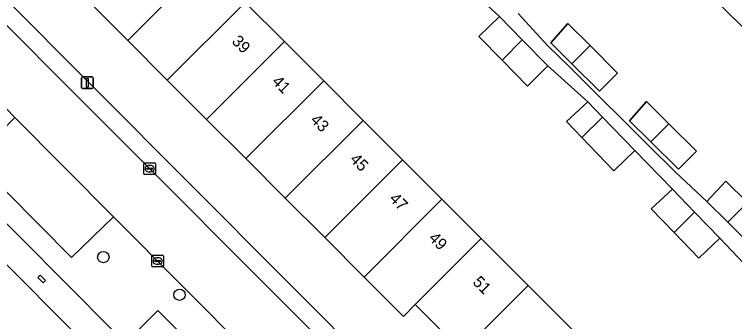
# Model space of a CAD drawing. Extents: x 159960 to 160866, y 382700 to 383354.
# Drawn here: x 160144.3 to 160206.4, y 383122.6 to 383149.1 of the extents above; entities that cross this region are included whole.
import ezdxf

# ---------------------------------------------------------------- set-up
doc = ezdxf.new("R2010")
doc.units = 0
for name, color, linetype in [('IMGEO_Boom', 7, 'Continuous'), ('IMGEO_Erf', 7, 'Continuous'), ('IMGEO_Kolk', 7, 'Continuous'), ('IMGEO_Lichtmast', 7, 'Continuous'), ('IMGEO_Pand', 7, 'Continuous'), ('IMGEO_Pand_nummerreeks', 7, 'Continuous'), ('IMGEO_Parkeervlak_open', 7, 'Continuous'), ('IMGEO_Rijbaan_lokaal_open', 7, 'Continuous'), ('IMGEO_Voetpad_open', 7, 'Continuous')]:
    doc.layers.add(name, color=color, linetype=linetype)

msp = doc.modelspace()

# ---------------------------------------------------------------- linework, layer by layer
at = {"layer": 'IMGEO_Boom'}
for centre in [(160152.003, 383128.199), (160158.567, 383124.957)]:
    msp.add_circle(centre, 0.489, dxfattribs=at)
at = {"layer": 'IMGEO_Erf'}
for points in [[(160208.08, 383147.008), (160204.7, 383150.393), (160201.306, 383153.792), (160197.92, 383157.185), (160195.65, 383154.907), (160192.274, 383158.278), (160194.547, 383160.563), (160190.49, 383164.626), (160188.298, 383162.449), (160184.275, 383166.477), (160186.468, 383168.654), (160182.452, 383172.676), (160178.431, 383176.704), (160174.402, 383180.739), (160171.937, 383178.256), (160167.902, 383182.324), (160170.372, 383184.774), (160166.358, 383188.795)], [(160141.954, 383172.402), (160145.973, 383168.383), (160148.094, 383170.504), (160152.158, 383166.488), (160156.218, 383162.474), (160159.628, 383159.104), (160163.023, 383155.748), (160160.812, 383153.544), (160164.217, 383150.14), (160167.6, 383146.757), (160170.984, 383143.374), (160174.381, 383139.977), (160177.771, 383136.588), (160181.169, 383133.19), (160184.551, 383129.807), (160188.063, 383126.296), (160188.599, 383125.76), (160191.419, 383122.94), (160192.625, 383121.734)], [(160182.375, 383120.595), (160179.012, 383123.958), (160178.862, 383124.108), (160177.848, 383123.092), (160174.465, 383126.479), (160171.068, 383129.88), (160167.677, 383133.275), (160164.28, 383136.676), (160160.896, 383140.063), (160157.513, 383143.45), (160154.108, 383146.859), (160150.732, 383150.239), (160147.341, 383153.633), (160147.202, 383153.773), (160148.326, 383154.864), (160144.436, 383158.763), (160140.398, 383162.81)], [(160088.71, 383106.25), (160113.509, 383131.154), (160110.154, 383134.627), (160134.789, 383159.249), (160175.896, 383118.003), (160179.441, 383121.518), (160198.785, 383102.122), (160205.52, 383108.839), (160215.701, 383118.994)], [(160208.746, 383125.969), (160205.096, 383129.835), (160203.293, 383128.095), (160201.165, 383130.301), (160199.194, 383132.343), (160201.039, 383134.04), (160197.786, 383137.379), (160195.983, 383135.639), (160193.231, 383138.492), (160191.884, 383139.888), (160193.728, 383141.584), (160190.303, 383144.661), (160188.545, 383142.933), (160186.346, 383145.17), (160184.359, 383147.191), (160186.125, 383148.91), (160183.48, 383151.358)], [(160187.745, 383149.171), (160190.303, 383146.403), (160192.118, 383144.604), (160194.506, 383142.239), (160197.083, 383139.673), (160198.915, 383137.858), (160201.286, 383135.509), (160203.986, 383132.974), (160205.617, 383134.736), (160207.481, 383132.887)], [(160194.969, 383085.059), (160156.692, 383123.594), (160155.273, 383122.171)]]:
    msp.add_lwpolyline(points, dxfattribs=at)
for points in [[(160196.304, 383144.054), (160194.753, 383142.488), (160192.365, 383144.851), (160190.534, 383146.664), (160192, 383148.318), (160193.925, 383146.411)], [(160203.085, 383137.324), (160201.542, 383135.767), (160199.171, 383138.114), (160197.323, 383139.943), (160198.781, 383141.588), (160200.724, 383139.664)], [(160136.802, 383137.991), (160133.857, 383137.828), (160129.883, 383133.891), (160131.762, 383132.035), (160135.42, 383135.718), (160134.641, 383136.495), (160134.488, 383136.31), (160134.348, 383136.461), (160135.582, 383137.692), (160136.876, 383136.386), (160135.869, 383135.39), (160150.874, 383120.302), (160151.022, 383120.153), (160151.825, 383120.951), (160151.67, 383121.107), (160151.437, 383121.341), (160151.657, 383121.559), (160152.046, 383121.17), (160152.788, 383121.908)], [(160146.568, 383126.646), (160147.032, 383126.19), (160146.813, 383125.969), (160146.35, 383126.426)]]:
    msp.add_lwpolyline(points, close=True, dxfattribs=at)
at = {"layer": 'IMGEO_Kolk'}
for p, q in [((160155.494, 383135.383), (160155.494, 383136.235)), ((160155.569, 383136.309), (160156.421, 383136.309)), ((160156.495, 383136.235), (160156.495, 383135.383)), ((160155.753, 383135.803), (160155.753, 383135.815)), ((160156.191, 383135.766), (160155.793, 383135.766)), ((160155.796, 383135.852), (160156.194, 383135.852)), ((160156.005, 383135.529), (160155.98, 383135.529)), ((160155.982, 383136.089), (160156.007, 383136.089)), ((160156.237, 383135.815), (160156.237, 383135.803)), ((160156.421, 383135.309), (160155.569, 383135.309)), ((160156.184, 383127.428), (160156.184, 383128.28)), ((160156.259, 383128.354), (160157.111, 383128.354)), ((160156.672, 383128.134), (160156.697, 383128.134)), ((160157.185, 383128.28), (160157.185, 383127.428)), ((160156.443, 383127.848), (160156.443, 383127.86)), ((160156.881, 383127.811), (160156.483, 383127.811)), ((160156.486, 383127.897), (160156.884, 383127.897)), ((160156.695, 383127.574), (160156.67, 383127.574)), ((160156.927, 383127.86), (160156.927, 383127.848)), ((160157.111, 383127.354), (160156.259, 383127.354))]:
    msp.add_line(p, q, dxfattribs=at)
for points in [[(160155.494, 383135.383), (160155.494, 383136.235)], [(160155.569, 383136.309), (160156.421, 383136.309)], [(160156.495, 383136.235), (160156.495, 383135.383)], [(160156.421, 383135.309), (160155.569, 383135.309)], [(160156.184, 383127.428), (160156.184, 383128.28)], [(160156.259, 383128.354), (160157.111, 383128.354)], [(160157.185, 383128.28), (160157.185, 383127.428)], [(160157.111, 383127.354), (160156.259, 383127.354)]]:
    msp.add_lwpolyline(points, dxfattribs=at)
for centre, radius, start, end in [((160155.571, 383136.233), 0.0765, 91.55205, 178.44795), ((160155.571, 383136.233), 0.0765, 91.55205, 178.44795), ((160156.419, 383136.233), 0.0765, 1.55205, 88.44795), ((160156.419, 383136.233), 0.0765, 1.55205, 88.44795), ((160155.793, 383135.812), 0.0403, 85.87752, 175.75265), ((160155.79, 383135.802), 0.0366, 178.93798, 274.71019), ((160156.194, 383135.809), 0.043, 264.86636, 352.45326), ((160156.198, 383135.814), 0.0386, 1.73085, 96.63898), ((160155.571, 383135.385), 0.0765, 181.55205, 268.44795), ((160155.571, 383135.385), 0.0765, 181.55205, 268.44795), ((160156.419, 383135.385), 0.0765, 271.55205, 358.44795), ((160156.419, 383135.385), 0.0765, 271.55205, 358.44795), ((160156.261, 383128.278), 0.0765, 91.55205, 178.44795), ((160156.261, 383128.278), 0.0765, 91.55205, 178.44795), ((160157.109, 383128.278), 0.0765, 1.55205, 88.44795), ((160157.109, 383128.278), 0.0765, 1.55205, 88.44795), ((160156.483, 383127.857), 0.0403, 85.87752, 175.75265), ((160156.48, 383127.847), 0.0366, 178.93798, 274.71019), ((160156.884, 383127.854), 0.043, 264.86636, 352.45326), ((160156.888, 383127.859), 0.0386, 1.73085, 96.63898), ((160156.261, 383127.43), 0.0765, 181.55205, 268.44795), ((160156.261, 383127.43), 0.0765, 181.55205, 268.44795), ((160157.109, 383127.43), 0.0765, 271.55205, 358.44795), ((160157.109, 383127.43), 0.0765, 271.55205, 358.44795)]:
    msp.add_arc(centre, radius, start, end, dxfattribs=at)
for centre, major_axis, ratio, start_param, end_param in [((160155.981, 383135.809), (-0.387, 0.002), 0.722429, 4.712389, 7.853982), ((160156.006, 383135.809), (-0.39, 0.002), 0.717154, 1.570796, 4.712389), ((160156.671, 383127.854), (-0.387, 0.002), 0.722429, 4.712389, 7.853982), ((160156.696, 383127.854), (-0.39, 0.002), 0.717154, 1.570796, 4.712389)]:
    msp.add_ellipse(centre, major_axis=major_axis, ratio=ratio, start_param=start_param, end_param=end_param, dxfattribs=at)
at = {"layer": 'IMGEO_Lichtmast'}
for p, q in [((160150.13, 383142.817), (160150.13, 383143.617)), ((160150.13, 383143.617), (160150.13, 383142.817)), ((160150.23, 383143.717), (160151.02, 383143.717)), ((160151.02, 383143.717), (160150.23, 383143.717)), ((160151.12, 383143.617), (160151.12, 383142.817)), ((160151.12, 383142.817), (160151.12, 383143.617)), ((160151.02, 383142.717), (160150.23, 383142.717)), ((160150.23, 383142.717), (160151.02, 383142.717))]:
    msp.add_line(p, q, dxfattribs=at)
msp.add_lwpolyline([(160150.55, 383143.592), (160150.7, 383143.592), (160150.7, 383142.842), (160150.55, 383142.842), (160150.55, 383143.592)], dxfattribs=at)
for centre, start, end in [((160150.23, 383143.617), 90, 180), ((160150.23, 383143.617), 90, 180), ((160151.02, 383143.617), 0, 90), ((160151.02, 383143.617), 360, 90), ((160150.23, 383142.817), 180, 270), ((160150.23, 383142.817), 180, 270), ((160151.02, 383142.817), 270, 0), ((160151.02, 383142.817), 270, 0)]:
    msp.add_arc(centre, 0.1, start, end, dxfattribs=at)
at = {"layer": 'IMGEO_Pand'}
for points in [[(160160.812, 383153.544), (160163.023, 383155.748), (160159.628, 383159.104), (160157.436, 383156.92), (160150.732, 383150.239), (160154.108, 383146.859)], [(160214.881, 383153.798), (160211.5, 383157.187), (160204.7, 383150.393), (160208.08, 383147.008)], [(160154.108, 383146.859), (160157.513, 383143.45), (160164.217, 383150.14), (160160.812, 383153.544)], [(160167.6, 383146.757), (160164.217, 383150.14), (160157.513, 383143.45), (160160.896, 383140.063)], [(160188.088, 383146.913), (160186.125, 383148.91), (160184.359, 383147.191), (160186.346, 383145.17)], [(160192, 383148.318), (160190.534, 383146.664), (160192.365, 383144.851), (160193.925, 383146.411)], [(160167.6, 383146.757), (160160.896, 383140.063), (160164.28, 383136.676), (160170.984, 383143.374)], [(160188.088, 383146.913), (160186.346, 383145.17), (160188.545, 383142.933), (160190.303, 383144.661)], [(160193.925, 383146.411), (160192.365, 383144.851), (160194.753, 383142.488), (160196.304, 383144.054)], [(160167.677, 383133.275), (160174.381, 383139.977), (160170.984, 383143.374), (160164.28, 383136.676)], [(160193.231, 383138.492), (160195.002, 383140.264), (160193.728, 383141.584), (160191.884, 383139.888)], [(160198.781, 383141.588), (160197.323, 383139.943), (160199.171, 383138.114), (160200.724, 383139.664)], [(160177.771, 383136.588), (160174.381, 383139.977), (160167.677, 383133.275), (160171.068, 383129.88)], [(160193.231, 383138.492), (160195.983, 383135.639), (160197.786, 383137.379), (160195.002, 383140.264)], [(160200.724, 383139.664), (160199.171, 383138.114), (160201.542, 383135.767), (160203.085, 383137.324)], [(160131.762, 383132.035), (160128.73, 383128.982), (160132.258, 383125.439), (160144.249, 383113.399), (160147.482, 383116.623), (160151.022, 383120.153), (160150.874, 383120.302), (160135.869, 383135.39), (160136.876, 383136.386), (160135.582, 383137.692), (160134.348, 383136.461), (160134.488, 383136.31), (160134.641, 383136.495), (160135.42, 383135.718)], [(160177.771, 383136.588), (160171.068, 383129.88), (160174.465, 383126.479), (160181.169, 383133.19)], [(160205.781, 383131.192), (160207.481, 383132.887), (160205.617, 383134.736), (160203.986, 383132.974)], [(160202.936, 383132.073), (160201.039, 383134.04), (160199.194, 383132.343), (160201.165, 383130.301), (160201.208, 383130.344)], [(160184.551, 383129.807), (160181.169, 383133.19), (160174.465, 383126.479), (160177.848, 383123.092), (160178.862, 383124.108)], [(160205.781, 383131.192), (160208.234, 383128.759), (160209.924, 383130.462), (160207.481, 383132.887)], [(160202.936, 383132.073), (160201.208, 383130.344), (160201.165, 383130.301), (160203.293, 383128.095), (160205.096, 383129.835)], [(160188.599, 383125.76), (160188.063, 383126.296), (160184.551, 383129.807), (160178.862, 383124.108), (160179.012, 383123.958), (160182.375, 383120.595), (160182.918, 383120.052)], [(160147.032, 383126.19), (160146.568, 383126.646), (160146.35, 383126.426), (160146.813, 383125.969)], [(160182.918, 383120.052), (160185.74, 383117.23), (160186.946, 383116.024), (160192.625, 383121.734), (160191.419, 383122.94), (160188.599, 383125.76)]]:
    msp.add_lwpolyline(points, close=True, dxfattribs=at)
at = {"layer": 'IMGEO_Parkeervlak_open'}
msp.add_lwpolyline([(160152.883, 383131.675), (160144.377, 383140.23), (160140.859, 383136.635), (160149.265, 383128.17)], close=True, dxfattribs=at)
at = {"layer": 'IMGEO_Rijbaan_lokaal_open'}
for points in [[(160149.012, 383142.818), (160138.232, 383153.621), (160115.778, 383131.258), (160119.418, 383127.634), (160134.17, 383142.348)], [(160142.876, 383141.739), (160144.377, 383140.23), (160152.883, 383131.675), (160170.504, 383113.955), (160174.165, 383117.585), (160172.279, 383119.487), (160149.012, 383142.818)]]:
    msp.add_lwpolyline(points, dxfattribs=at)
at = {"layer": 'IMGEO_Voetpad_open'}
for points in [[(160202.687, 383098.112), (160198.785, 383102.122), (160179.441, 383121.518), (160175.896, 383118.003), (160134.789, 383159.249), (160110.154, 383134.627), (160113.509, 383131.154), (160088.71, 383106.25), (160089.517, 383104.741), (160113.809, 383129.294)], [(160113.809, 383129.294), (160115.778, 383131.258), (160112.417, 383134.711), (160134.765, 383157.073), (160138.232, 383153.621), (160149.012, 383142.818), (160172.279, 383119.487), (160174.165, 383117.585), (160176.101, 383115.632), (160179.572, 383119.106), (160196.791, 383101.924), (160193.259, 383098.327), (160194.325, 383097.252)], [(160183.48, 383151.358), (160186.125, 383148.91), (160188.088, 383146.913), (160190.303, 383144.661), (160193.728, 383141.584), (160195.002, 383140.264), (160197.786, 383137.379), (160201.039, 383134.04), (160202.936, 383132.073), (160205.096, 383129.835), (160208.746, 383125.969)], [(160208.234, 383128.759), (160205.781, 383131.192), (160203.986, 383132.974), (160201.286, 383135.509), (160198.915, 383137.858), (160197.083, 383139.673), (160194.506, 383142.239), (160192.118, 383144.604), (160190.303, 383146.403), (160187.745, 383149.171)], [(160139.666, 383143.663), (160133.857, 383137.828), (160136.802, 383137.991), (160152.788, 383121.908), (160153.894, 383120.795), (160155.273, 383122.171), (160156.692, 383123.594), (160194.969, 383085.059), (160201.244, 383078.716), (160208.109, 383085.586), (160206.651, 383087.23), (160202.72, 383091.156)], [(160152.883, 383131.675), (160149.265, 383128.17), (160140.859, 383136.635), (160144.377, 383140.23), (160142.876, 383141.739)], [(160192.862, 383091.47), (160172.443, 383112.005), (160170.504, 383113.955), (160152.883, 383131.675)]]:
    msp.add_lwpolyline(points, dxfattribs=at)

# ---------------------------------------------------------------- texts
at = {"layer": 'IMGEO_Pand_nummerreeks'}
for s, rotation, p in [('39', 315, (160163.005, 383146.714)), ('41', 315.00847, (160166.469, 383143.25)), ('43', 315, (160169.781, 383139.939)), ('45', 315.00845, (160173.175, 383136.545)), ('47', 315, (160176.568, 383133.152)), ('49', 314.99417, (160179.956, 383129.764)), ('51', 315.00562, (160183.751, 383125.969))]:
    msp.add_text(s, height=1, rotation=rotation, dxfattribs=at).set_placement(p)

doc.saveas('drawing.dxf')
